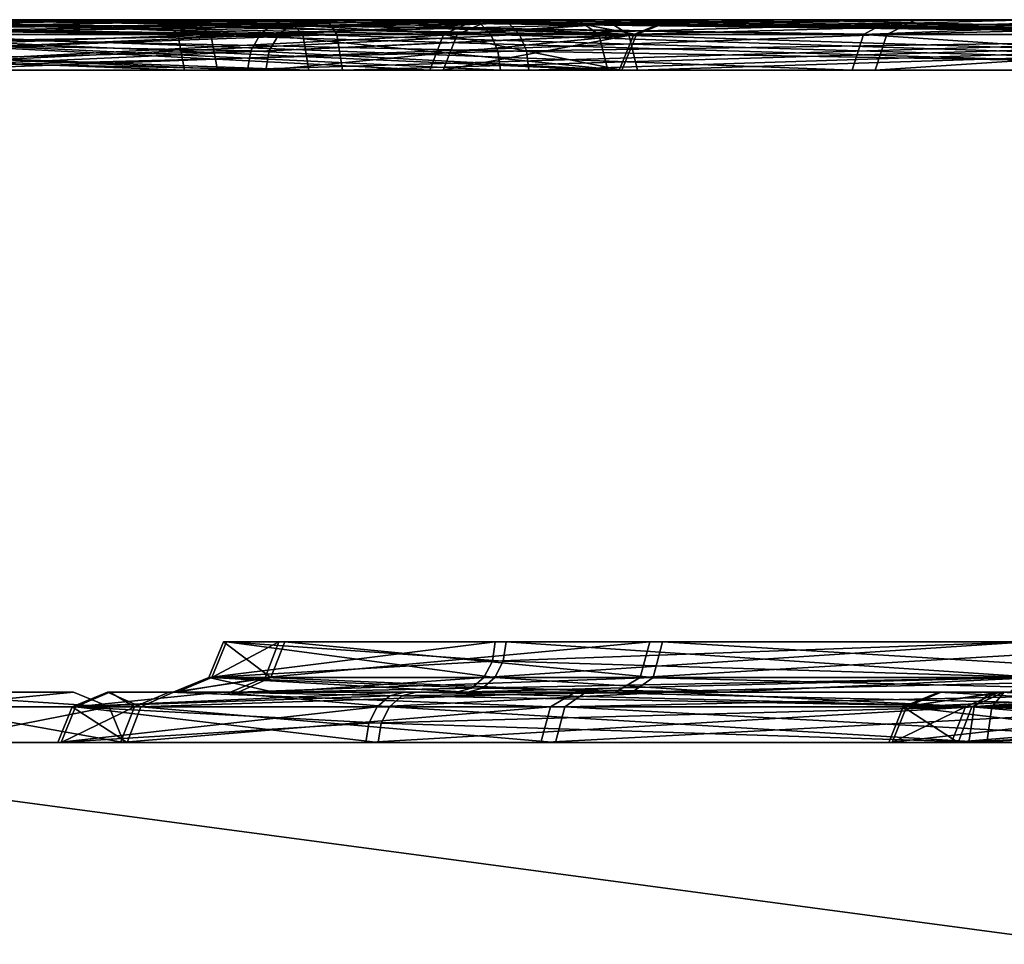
# Model space of a CAD drawing. Header units: millimetres. Extents: x -150 to 150, y -85 to 1149.
# Tile 480 of 656: x -54.212 to -53.626, y 1008.85 to 1009.4. Entities that reach past the tile are written whole.
import ezdxf

# ---------------------------------------------------------------- set-up
doc = ezdxf.new("R2010")
doc.units = ezdxf.units.MM
doc.header["$LTSCALE"] = 21.359881
for name, color, linetype in [('4626', 7, 'CONTINUOUS'), ('4627', 7, 'CONTINUOUS'), ('4628', 7, 'CONTINUOUS'), ('4629', 7, 'CONTINUOUS'), ('4667', 7, 'CONTINUOUS'), ('4668', 7, 'CONTINUOUS'), ('4669', 7, 'CONTINUOUS'), ('4670', 7, 'CONTINUOUS'), ('674', 7, 'CONTINUOUS'), ('675', 7, 'CONTINUOUS'), ('690', 7, 'CONTINUOUS'), ('691', 7, 'CONTINUOUS'), ('692', 7, 'CONTINUOUS'), ('693', 7, 'CONTINUOUS'), ('715', 7, 'CONTINUOUS'), ('716', 7, 'CONTINUOUS'), ('731', 7, 'CONTINUOUS'), ('732', 7, 'CONTINUOUS'), ('733', 7, 'CONTINUOUS'), ('734', 7, 'CONTINUOUS'), ('7562', 7, 'CONTINUOUS'), ('7563', 7, 'CONTINUOUS'), ('7564', 7, 'CONTINUOUS'), ('7565', 7, 'CONTINUOUS'), ('7566', 7, 'CONTINUOUS'), ('7567', 7, 'CONTINUOUS'), ('7568', 7, 'CONTINUOUS'), ('7569', 7, 'CONTINUOUS'), ('7578', 7, 'CONTINUOUS'), ('7579', 7, 'CONTINUOUS'), ('7580', 7, 'CONTINUOUS'), ('7581', 7, 'CONTINUOUS'), ('7603', 7, 'CONTINUOUS'), ('7604', 7, 'CONTINUOUS'), ('7605', 7, 'CONTINUOUS'), ('7606', 7, 'CONTINUOUS'), ('7607', 7, 'CONTINUOUS'), ('7608', 7, 'CONTINUOUS'), ('7609', 7, 'CONTINUOUS'), ('7610', 7, 'CONTINUOUS'), ('7619', 7, 'CONTINUOUS'), ('7620', 7, 'CONTINUOUS'), ('7621', 7, 'CONTINUOUS'), ('7622', 7, 'CONTINUOUS'), ('8835', 7, 'CONTINUOUS'), ('8836', 7, 'CONTINUOUS'), ('8851', 7, 'CONTINUOUS'), ('8852', 7, 'CONTINUOUS'), ('9023', 7, 'CONTINUOUS'), ('9025', 7, 'CONTINUOUS')]:
    doc.layers.add(name, color=color, linetype=linetype)

msp = doc.modelspace()

# ---------------------------------------------------------------- linework, layer by layer
at = {"layer": '4626', "linetype": 'CONTINUOUS'}
for points in [[(-54.05794, 1009.39121, 203.0514), (-54.06359, 1009.38148, 203.05462), (-54.56143, 1009.37, 202.51413), (-54.05794, 1009.39121, 203.0514)], [(-54.55644, 1009.39121, 202.5069), (-54.05794, 1009.39121, 203.0514), (-54.56143, 1009.37, 202.51413), (-54.55644, 1009.39121, 202.5069)], [(-54.06359, 1009.38148, 203.05462), (-54.06558, 1009.37, 203.05575), (-54.56143, 1009.37, 202.51413), (-54.06359, 1009.38148, 203.05462)]]:
    msp.add_3dface(points, dxfattribs=at)
at = {"layer": '4627', "linetype": 'CONTINUOUS'}
for points in [[(-54.0395, 1009.4, 203.04092), (-54.55644, 1009.39121, 202.5069), (-54.54438, 1009.4, 202.48945), (-54.0395, 1009.4, 203.04092)], [(-54.55644, 1009.39121, 202.5069), (-54.0395, 1009.4, 203.04092), (-54.04948, 1009.39772, 203.04659), (-54.55644, 1009.39121, 202.5069)], [(-54.05794, 1009.39121, 203.0514), (-54.55644, 1009.39121, 202.5069), (-54.04948, 1009.39772, 203.04659), (-54.05794, 1009.39121, 203.0514)]]:
    msp.add_3dface(points, dxfattribs=at)
at = {"layer": '4628', "linetype": 'CONTINUOUS'}
for points in [[(-53.96812, 1009.37, 204.48424), (-54.37989, 1009.39121, 205.09467), (-54.38582, 1009.37, 205.08819), (-53.96812, 1009.37, 204.48424)], [(-53.95996, 1009.39121, 204.48751), (-54.37989, 1009.39121, 205.09467), (-53.96812, 1009.37, 204.48424), (-53.95996, 1009.39121, 204.48751)], [(-54.06558, 1009.37, 203.05575), (-54.06359, 1009.38148, 203.05462), (-53.84506, 1009.39121, 203.75827), (-54.06558, 1009.37, 203.05575)], [(-54.06558, 1009.37, 203.05575), (-53.84506, 1009.39121, 203.75827), (-53.85383, 1009.37, 203.75887), (-54.06558, 1009.37, 203.05575)], [(-54.06359, 1009.38148, 203.05462), (-54.05794, 1009.39121, 203.0514), (-53.84506, 1009.39121, 203.75827), (-54.06359, 1009.38148, 203.05462)], [(-53.85383, 1009.37, 203.75887), (-53.95996, 1009.39121, 204.48751), (-53.96812, 1009.37, 204.48424), (-53.85383, 1009.37, 203.75887)], [(-53.84506, 1009.39121, 203.75827), (-53.95996, 1009.39121, 204.48751), (-53.85383, 1009.37, 203.75887), (-53.84506, 1009.39121, 203.75827)]]:
    msp.add_3dface(points, dxfattribs=at)
at = {"layer": '4629', "linetype": 'CONTINUOUS'}
for points in [[(-54.37989, 1009.39121, 205.09467), (-53.95996, 1009.39121, 204.48751), (-54.36517, 1009.4, 205.10996), (-54.37989, 1009.39121, 205.09467)], [(-54.36517, 1009.4, 205.10996), (-53.95996, 1009.39121, 204.48751), (-53.94066, 1009.4, 204.49636), (-54.36517, 1009.4, 205.10996)], [(-54.05794, 1009.39121, 203.0514), (-54.04948, 1009.39772, 203.04659), (-53.89085, 1009.4, 203.38843), (-54.05794, 1009.39121, 203.0514)], [(-53.84506, 1009.39121, 203.75827), (-54.05794, 1009.39121, 203.0514), (-53.89085, 1009.4, 203.38843), (-53.84506, 1009.39121, 203.75827)], [(-54.04948, 1009.39772, 203.04659), (-54.0395, 1009.4, 203.04092), (-53.89085, 1009.4, 203.38843), (-54.04948, 1009.39772, 203.04659)], [(-53.95996, 1009.39121, 204.48751), (-53.84506, 1009.39121, 203.75827), (-53.82368, 1009.4, 203.75999), (-53.95996, 1009.39121, 204.48751)], [(-53.94066, 1009.4, 204.49636), (-53.95996, 1009.39121, 204.48751), (-53.82368, 1009.4, 203.75999), (-53.94066, 1009.4, 204.49636)], [(-53.82368, 1009.4, 203.75999), (-53.84506, 1009.39121, 203.75827), (-53.89085, 1009.4, 203.38843), (-53.82368, 1009.4, 203.75999)]]:
    msp.add_3dface(points, dxfattribs=at)
at = {"layer": '4667', "linetype": 'CONTINUOUS'}
for points in [[(-54.0766, 1009.37, 396.96335), (-54.57475, 1009.39121, 397.50559), (-54.57965, 1009.37, 397.49829), (-54.0766, 1009.37, 396.96335)], [(-54.06902, 1009.39121, 396.96779), (-54.57475, 1009.39121, 397.50559), (-54.07463, 1009.38148, 396.9645), (-54.06902, 1009.39121, 396.96779)], [(-54.07463, 1009.38148, 396.9645), (-54.57475, 1009.39121, 397.50559), (-54.0766, 1009.37, 396.96335), (-54.07463, 1009.38148, 396.9645)]]:
    msp.add_3dface(points, dxfattribs=at)
at = {"layer": '4668', "linetype": 'CONTINUOUS'}
for points in [[(-54.57475, 1009.39121, 397.50559), (-54.06902, 1009.39121, 396.96779), (-54.27735, 1009.4, 397.281), (-54.57475, 1009.39121, 397.50559)], [(-54.27735, 1009.4, 397.281), (-54.06902, 1009.39121, 396.96779), (-54.06063, 1009.39772, 396.97272), (-54.27735, 1009.4, 397.281)], [(-54.05072, 1009.4, 396.97852), (-54.27735, 1009.4, 397.281), (-54.06063, 1009.39772, 396.97272), (-54.05072, 1009.4, 396.97852)]]:
    msp.add_3dface(points, dxfattribs=at)
at = {"layer": '4669', "linetype": 'CONTINUOUS'}
for points in [[(-54.36364, 1009.39121, 394.92041), (-53.95186, 1009.39121, 395.53313), (-54.36966, 1009.37, 394.92681), (-54.36364, 1009.39121, 394.92041)], [(-54.36966, 1009.37, 394.92681), (-53.95186, 1009.39121, 395.53313), (-53.96006, 1009.37, 395.53628), (-54.36966, 1009.37, 394.92681)], [(-54.06902, 1009.39121, 396.96779), (-54.07463, 1009.38148, 396.9645), (-53.85547, 1009.37, 396.26312), (-54.06902, 1009.39121, 396.96779)], [(-53.84672, 1009.39121, 396.26383), (-54.06902, 1009.39121, 396.96779), (-53.85547, 1009.37, 396.26312), (-53.84672, 1009.39121, 396.26383)], [(-53.95186, 1009.39121, 395.53313), (-53.84672, 1009.39121, 396.26383), (-53.96006, 1009.37, 395.53628), (-53.95186, 1009.39121, 395.53313)], [(-53.96006, 1009.37, 395.53628), (-53.84672, 1009.39121, 396.26383), (-53.85547, 1009.37, 396.26312), (-53.96006, 1009.37, 395.53628)], [(-54.07463, 1009.38148, 396.9645), (-54.0766, 1009.37, 396.96335), (-53.85547, 1009.37, 396.26312), (-54.07463, 1009.38148, 396.9645)]]:
    msp.add_3dface(points, dxfattribs=at)
at = {"layer": '4670', "linetype": 'CONTINUOUS'}
for points in [[(-53.95186, 1009.39121, 395.53313), (-54.36364, 1009.39121, 394.92041), (-54.10604, 1009.4, 395.19113), (-53.95186, 1009.39121, 395.53313)], [(-54.10604, 1009.4, 395.19113), (-54.36364, 1009.39121, 394.92041), (-54.35018, 1009.4, 394.90395), (-54.10604, 1009.4, 395.19113)], [(-53.9318, 1009.4, 395.52619), (-53.95186, 1009.39121, 395.53313), (-54.10604, 1009.4, 395.19113), (-53.9318, 1009.4, 395.52619)], [(-54.06063, 1009.39772, 396.97272), (-54.06902, 1009.39121, 396.96779), (-53.84672, 1009.39121, 396.26383), (-54.06063, 1009.39772, 396.97272)], [(-54.05072, 1009.4, 396.97852), (-54.06063, 1009.39772, 396.97272), (-53.84672, 1009.39121, 396.26383), (-54.05072, 1009.4, 396.97852)], [(-54.05072, 1009.4, 396.97852), (-53.84672, 1009.39121, 396.26383), (-53.82557, 1009.4, 396.26554), (-54.05072, 1009.4, 396.97852)], [(-53.84672, 1009.39121, 396.26383), (-53.95186, 1009.39121, 395.53313), (-53.82557, 1009.4, 396.26554), (-53.84672, 1009.39121, 396.26383)], [(-53.82557, 1009.4, 396.26554), (-53.95186, 1009.39121, 395.53313), (-53.9318, 1009.4, 395.52619), (-53.82557, 1009.4, 396.26554)]]:
    msp.add_3dface(points, dxfattribs=at)
at = {"layer": '674', "linetype": 'CONTINUOUS'}
for points in [[(-53.68451, 1008.99121, 255.49605), (-53.64945, 1008.99121, 255.93008), (-53.69315, 1008.97, 255.49446), (-53.68451, 1008.99121, 255.49605)], [(-53.69315, 1008.97, 255.49446), (-53.64945, 1008.99121, 255.93008), (-53.65773, 1008.97, 255.93303), (-53.69315, 1008.97, 255.49446)], [(-53.50454, 1008.97, 255.09695), (-53.68451, 1008.99121, 255.49605), (-53.69315, 1008.97, 255.49446), (-53.50454, 1008.97, 255.09695)], [(-53.49785, 1008.99121, 255.10264), (-53.68451, 1008.99121, 255.49605), (-53.50454, 1008.97, 255.09695), (-53.49785, 1008.99121, 255.10264)], [(-53.40208, 1008.99121, 256.28843), (-53.4063, 1008.98148, 256.29339), (-53.65773, 1008.97, 255.93303), (-53.40208, 1008.99121, 256.28843)], [(-53.64945, 1008.99121, 255.93008), (-53.40208, 1008.99121, 256.28843), (-53.65773, 1008.97, 255.93303), (-53.64945, 1008.99121, 255.93008)], [(-53.4063, 1008.98148, 256.29339), (-53.40777, 1008.97, 256.29513), (-53.65773, 1008.97, 255.93303), (-53.4063, 1008.98148, 256.29339)]]:
    msp.add_3dface(points, dxfattribs=at)
at = {"layer": '675', "linetype": 'CONTINUOUS'}
for points in [[(-53.64945, 1008.99121, 255.93008), (-53.68451, 1008.99121, 255.49605), (-53.62959, 1009, 255.92264), (-53.64945, 1008.99121, 255.93008)], [(-53.68451, 1008.99121, 255.49605), (-53.49785, 1008.99121, 255.10264), (-53.48249, 1009, 255.11733), (-53.68451, 1008.99121, 255.49605)], [(-53.62959, 1009, 255.92264), (-53.68451, 1008.99121, 255.49605), (-53.66394, 1009, 255.50152), (-53.62959, 1009, 255.92264)], [(-53.66394, 1009, 255.50152), (-53.68451, 1008.99121, 255.49605), (-53.48249, 1009, 255.11733), (-53.66394, 1009, 255.50152)], [(-53.38834, 1009, 256.27228), (-53.64945, 1008.99121, 255.93008), (-53.62959, 1009, 255.92264), (-53.38834, 1009, 256.27228)], [(-53.64945, 1008.99121, 255.93008), (-53.38834, 1009, 256.27228), (-53.39578, 1008.99772, 256.28102), (-53.64945, 1008.99121, 255.93008)], [(-53.40208, 1008.99121, 256.28843), (-53.64945, 1008.99121, 255.93008), (-53.39578, 1008.99772, 256.28102), (-53.40208, 1008.99121, 256.28843)]]:
    msp.add_3dface(points, dxfattribs=at)
at = {"layer": '690', "linetype": 'CONTINUOUS'}
for points in [[(-53.93178, 1009.39121, 256.91121), (-54.37359, 1009.39121, 256.31977), (-53.92757, 1009.38148, 256.90625), (-53.93178, 1009.39121, 256.91121)], [(-53.92757, 1009.38148, 256.90625), (-54.37359, 1009.39121, 256.31977), (-53.92609, 1009.37, 256.90451), (-53.92757, 1009.38148, 256.90625)], [(-53.92609, 1009.37, 256.90451), (-54.37359, 1009.39121, 256.31977), (-54.36555, 1009.37, 256.31621), (-53.92609, 1009.37, 256.90451)], [(-54.32808, 1009.39121, 254.88105), (-53.84979, 1009.39121, 254.31872), (-54.32029, 1009.37, 254.88511), (-54.32808, 1009.39121, 254.88105)], [(-54.32029, 1009.37, 254.88511), (-53.84979, 1009.39121, 254.31872), (-53.84453, 1009.37, 254.32576), (-54.32029, 1009.37, 254.88511)], [(-53.84979, 1009.39121, 254.31872), (-53.17488, 1009.39121, 254.0196), (-53.84453, 1009.37, 254.32576), (-53.84979, 1009.39121, 254.31872)], [(-53.84453, 1009.37, 254.32576), (-53.17488, 1009.39121, 254.0196), (-53.17319, 1009.37, 254.02822), (-53.84453, 1009.37, 254.32576)]]:
    msp.add_3dface(points, dxfattribs=at)
at = {"layer": '691', "linetype": 'CONTINUOUS'}
for points in [[(-54.39426, 1009.4, 256.32548), (-54.37359, 1009.39121, 256.31977), (-54.20406, 1009.4, 256.65166), (-54.39426, 1009.4, 256.32548)], [(-54.37359, 1009.39121, 256.31977), (-53.93178, 1009.39121, 256.91121), (-54.20406, 1009.4, 256.65166), (-54.37359, 1009.39121, 256.31977)], [(-53.86367, 1009.4, 254.30261), (-54.32808, 1009.39121, 254.88105), (-54.34714, 1009.4, 254.87172), (-53.86367, 1009.4, 254.30261)], [(-53.84979, 1009.39121, 254.31872), (-54.32808, 1009.39121, 254.88105), (-53.86367, 1009.4, 254.30261), (-53.84979, 1009.39121, 254.31872)], [(-54.20406, 1009.4, 256.65166), (-53.93178, 1009.39121, 256.91121), (-53.93809, 1009.39772, 256.91862), (-54.20406, 1009.4, 256.65166)], [(-53.94552, 1009.4, 256.92737), (-54.20406, 1009.4, 256.65166), (-53.93809, 1009.39772, 256.91862), (-53.94552, 1009.4, 256.92737)], [(-53.53845, 1009.4, 254.11204), (-53.84979, 1009.39121, 254.31872), (-53.86367, 1009.4, 254.30261), (-53.53845, 1009.4, 254.11204)], [(-53.17488, 1009.39121, 254.0196), (-53.84979, 1009.39121, 254.31872), (-53.53845, 1009.4, 254.11204), (-53.17488, 1009.39121, 254.0196)]]:
    msp.add_3dface(points, dxfattribs=at)
at = {"layer": '692', "linetype": 'CONTINUOUS'}
for points in [[(-53.93178, 1009.39121, 256.91121), (-53.92757, 1009.38148, 256.90625), (-53.27489, 1009.37, 257.24388), (-53.93178, 1009.39121, 256.91121)], [(-53.27712, 1009.39121, 257.25238), (-53.93178, 1009.39121, 256.91121), (-53.27489, 1009.37, 257.24388), (-53.27712, 1009.39121, 257.25238)], [(-53.92757, 1009.38148, 256.90625), (-53.92609, 1009.37, 256.90451), (-53.27489, 1009.37, 257.24388), (-53.92757, 1009.38148, 256.90625)]]:
    msp.add_3dface(points, dxfattribs=at)
at = {"layer": '693', "linetype": 'CONTINUOUS'}
for points in [[(-53.94552, 1009.4, 256.92737), (-53.93809, 1009.39772, 256.91862), (-53.27712, 1009.39121, 257.25238), (-53.94552, 1009.4, 256.92737)], [(-53.94552, 1009.4, 256.92737), (-53.27712, 1009.39121, 257.25238), (-53.28247, 1009.4, 257.2729), (-53.94552, 1009.4, 256.92737)], [(-53.93809, 1009.39772, 256.91862), (-53.93178, 1009.39121, 256.91121), (-53.27712, 1009.39121, 257.25238), (-53.93809, 1009.39772, 256.91862)]]:
    msp.add_3dface(points, dxfattribs=at)
at = {"layer": '715', "linetype": 'CONTINUOUS'}
for points in [[(-53.68646, 1008.99121, 344.49288), (-53.50507, 1008.99121, 344.88875), (-53.69512, 1008.97, 344.49435), (-53.68646, 1008.99121, 344.49288)], [(-53.69512, 1008.97, 344.49435), (-53.50507, 1008.99121, 344.88875), (-53.51184, 1008.97, 344.89435), (-53.69512, 1008.97, 344.49435)], [(-53.65384, 1008.97, 344.0563), (-53.68646, 1008.99121, 344.49288), (-53.69512, 1008.97, 344.49435), (-53.65384, 1008.97, 344.0563)], [(-53.64561, 1008.99121, 344.05936), (-53.68646, 1008.99121, 344.49288), (-53.65384, 1008.97, 344.0563), (-53.64561, 1008.99121, 344.05936)], [(-53.39907, 1008.97, 343.69757), (-53.64561, 1008.99121, 344.05936), (-53.65384, 1008.97, 344.0563), (-53.39907, 1008.97, 343.69757)], [(-53.39347, 1008.99121, 343.70434), (-53.64561, 1008.99121, 344.05936), (-53.39762, 1008.98148, 343.69933), (-53.39347, 1008.99121, 343.70434)], [(-53.39762, 1008.98148, 343.69933), (-53.64561, 1008.99121, 344.05936), (-53.39907, 1008.97, 343.69757), (-53.39762, 1008.98148, 343.69933)]]:
    msp.add_3dface(points, dxfattribs=at)
at = {"layer": '716', "linetype": 'CONTINUOUS'}
for points in [[(-53.50507, 1008.99121, 344.88875), (-53.68646, 1008.99121, 344.49288), (-53.66525, 1009, 344.49106), (-53.50507, 1008.99121, 344.88875)], [(-53.68646, 1008.99121, 344.49288), (-53.64561, 1008.99121, 344.05936), (-53.62667, 1009, 344.06932), (-53.68646, 1008.99121, 344.49288)], [(-53.66525, 1009, 344.49106), (-53.68646, 1008.99121, 344.49288), (-53.62667, 1009, 344.06932), (-53.66525, 1009, 344.49106)], [(-53.48794, 1009, 344.87618), (-53.50507, 1008.99121, 344.88875), (-53.66525, 1009, 344.49106), (-53.48794, 1009, 344.87618)], [(-53.64561, 1008.99121, 344.05936), (-53.39347, 1008.99121, 343.70434), (-53.52641, 1009, 343.87865), (-53.64561, 1008.99121, 344.05936)], [(-53.62667, 1009, 344.06932), (-53.64561, 1008.99121, 344.05936), (-53.52641, 1009, 343.87865), (-53.62667, 1009, 344.06932)]]:
    msp.add_3dface(points, dxfattribs=at)
at = {"layer": '731', "linetype": 'CONTINUOUS'}
for points in [[(-54.36447, 1009.39121, 343.66002), (-53.9148, 1009.39121, 343.07454), (-54.35648, 1009.37, 343.66369), (-54.36447, 1009.39121, 343.66002)], [(-53.9148, 1009.39121, 343.07454), (-53.91065, 1009.38148, 343.07955), (-54.35648, 1009.37, 343.66369), (-53.9148, 1009.39121, 343.07454)], [(-53.86746, 1009.39121, 345.6679), (-54.3382, 1009.39121, 345.09922), (-53.86211, 1009.37, 345.66093), (-53.86746, 1009.39121, 345.6679)], [(-53.86211, 1009.37, 345.66093), (-54.3382, 1009.39121, 345.09922), (-54.33035, 1009.37, 345.09527), (-53.86211, 1009.37, 345.66093)], [(-53.19661, 1009.39121, 345.97601), (-53.86746, 1009.39121, 345.6679), (-53.19481, 1009.37, 345.96741), (-53.19661, 1009.39121, 345.97601)], [(-53.19481, 1009.37, 345.96741), (-53.86746, 1009.39121, 345.6679), (-53.86211, 1009.37, 345.66093), (-53.19481, 1009.37, 345.96741)], [(-53.91065, 1009.38148, 343.07955), (-53.9092, 1009.37, 343.08131), (-54.35648, 1009.37, 343.66369), (-53.91065, 1009.38148, 343.07955)]]:
    msp.add_3dface(points, dxfattribs=at)
at = {"layer": '732', "linetype": 'CONTINUOUS'}
for points in [[(-53.92833, 1009.4, 343.0582), (-54.36447, 1009.39121, 343.66002), (-54.38375, 1009.4, 343.65118), (-53.92833, 1009.4, 343.0582)], [(-54.36447, 1009.39121, 343.66002), (-53.92833, 1009.4, 343.0582), (-53.92101, 1009.39772, 343.06705), (-54.36447, 1009.39121, 343.66002)], [(-53.9148, 1009.39121, 343.07454), (-54.36447, 1009.39121, 343.66002), (-53.92101, 1009.39772, 343.06705), (-53.9148, 1009.39121, 343.07454)], [(-54.3382, 1009.39121, 345.09922), (-53.86746, 1009.39121, 345.6679), (-54.35647, 1009.4, 345.11009), (-54.3382, 1009.39121, 345.09922)], [(-54.35647, 1009.4, 345.11009), (-53.86746, 1009.39121, 345.6679), (-53.87996, 1009.4, 345.68504), (-54.35647, 1009.4, 345.11009)], [(-53.86746, 1009.39121, 345.6679), (-53.19661, 1009.39121, 345.97601), (-53.87996, 1009.4, 345.68504), (-53.86746, 1009.39121, 345.6679)], [(-53.87996, 1009.4, 345.68504), (-53.19661, 1009.39121, 345.97601), (-53.20197, 1009.4, 345.99656), (-53.87996, 1009.4, 345.68504)]]:
    msp.add_3dface(points, dxfattribs=at)
at = {"layer": '733', "linetype": 'CONTINUOUS'}
for points in [[(-53.91065, 1009.38148, 343.07955), (-53.9148, 1009.39121, 343.07454), (-53.25563, 1009.39121, 342.74215), (-53.91065, 1009.38148, 343.07955)], [(-53.9092, 1009.37, 343.08131), (-53.91065, 1009.38148, 343.07955), (-53.25563, 1009.39121, 342.74215), (-53.9092, 1009.37, 343.08131)], [(-53.9092, 1009.37, 343.08131), (-53.25563, 1009.39121, 342.74215), (-53.25352, 1009.37, 342.75068), (-53.9092, 1009.37, 343.08131)]]:
    msp.add_3dface(points, dxfattribs=at)
at = {"layer": '734', "linetype": 'CONTINUOUS'}
for points in [[(-53.92101, 1009.39772, 343.06705), (-53.92833, 1009.4, 343.0582), (-53.61191, 1009.4, 342.85148), (-53.92101, 1009.39772, 343.06705)], [(-53.9148, 1009.39121, 343.07454), (-53.92101, 1009.39772, 343.06705), (-53.61191, 1009.4, 342.85148), (-53.9148, 1009.39121, 343.07454)], [(-53.25563, 1009.39121, 342.74215), (-53.9148, 1009.39121, 343.07454), (-53.61191, 1009.4, 342.85148), (-53.25563, 1009.39121, 342.74215)]]:
    msp.add_3dface(points, dxfattribs=at)
at = {"layer": '7562', "linetype": 'CONTINUOUS'}
for points in [[(-53.99938, 1008.99121, 236.95471), (-54.00439, 1008.98148, 236.95886), (-54.18943, 1008.97, 236.56032), (-53.99938, 1008.99121, 236.95471)], [(-54.18076, 1008.99121, 236.55885), (-53.99938, 1008.99121, 236.95471), (-54.18943, 1008.97, 236.56032), (-54.18076, 1008.99121, 236.55885)], [(-54.14815, 1008.97, 236.12226), (-54.18076, 1008.99121, 236.55885), (-54.18943, 1008.97, 236.56032), (-54.14815, 1008.97, 236.12226)], [(-54.13991, 1008.99121, 236.12532), (-54.18076, 1008.99121, 236.55885), (-54.14815, 1008.97, 236.12226), (-54.13991, 1008.99121, 236.12532)], [(-53.89338, 1008.97, 235.76354), (-54.13991, 1008.99121, 236.12532), (-54.14815, 1008.97, 236.12226), (-53.89338, 1008.97, 235.76354)], [(-53.88778, 1008.99121, 235.77031), (-54.13991, 1008.99121, 236.12532), (-53.89338, 1008.97, 235.76354), (-53.88778, 1008.99121, 235.77031)], [(-53.49338, 1008.97, 235.58026), (-53.88778, 1008.99121, 235.77031), (-53.89338, 1008.97, 235.76354), (-53.49338, 1008.97, 235.58026)], [(-53.49191, 1008.99121, 235.58892), (-53.88778, 1008.99121, 235.77031), (-53.49338, 1008.97, 235.58026), (-53.49191, 1008.99121, 235.58892)], [(-54.00439, 1008.98148, 236.95886), (-54.00615, 1008.97, 236.96032), (-54.18943, 1008.97, 236.56032), (-54.00439, 1008.98148, 236.95886)]]:
    msp.add_3dface(points, dxfattribs=at)
at = {"layer": '7563', "linetype": 'CONTINUOUS'}
for points in [[(-54.18076, 1008.99121, 236.55885), (-54.13991, 1008.99121, 236.12532), (-54.1599, 1009, 236.55497), (-54.18076, 1008.99121, 236.55885)], [(-53.98304, 1009, 236.94119), (-54.18076, 1008.99121, 236.55885), (-54.1599, 1009, 236.55497), (-53.98304, 1009, 236.94119)], [(-54.18076, 1008.99121, 236.55885), (-53.98304, 1009, 236.94119), (-53.99188, 1008.99772, 236.94851), (-54.18076, 1008.99121, 236.55885)], [(-54.1599, 1009, 236.55497), (-54.13991, 1008.99121, 236.12532), (-54.12061, 1009, 236.13429), (-54.1599, 1009, 236.55497)], [(-54.13991, 1008.99121, 236.12532), (-53.88778, 1008.99121, 235.77031), (-53.87521, 1009, 235.78744), (-54.13991, 1008.99121, 236.12532)], [(-54.12061, 1009, 236.13429), (-54.13991, 1008.99121, 236.12532), (-53.87521, 1009, 235.78744), (-54.12061, 1009, 236.13429)], [(-53.88778, 1008.99121, 235.77031), (-53.49191, 1008.99121, 235.58892), (-53.49008, 1009, 235.61013), (-53.88778, 1008.99121, 235.77031)], [(-53.87521, 1009, 235.78744), (-53.88778, 1008.99121, 235.77031), (-53.49008, 1009, 235.61013), (-53.87521, 1009, 235.78744)], [(-53.99938, 1008.99121, 236.95471), (-54.18076, 1008.99121, 236.55885), (-53.99188, 1008.99772, 236.94851), (-53.99938, 1008.99121, 236.95471)]]:
    msp.add_3dface(points, dxfattribs=at)
at = {"layer": '7564', "linetype": 'CONTINUOUS'}
for points in [[(-54.00615, 1008.97, 236.96032), (-54.00439, 1008.98148, 236.95886), (-53.64436, 1008.99121, 237.20685), (-54.00615, 1008.97, 236.96032)], [(-54.00615, 1008.97, 236.96032), (-53.64436, 1008.99121, 237.20685), (-53.64742, 1008.97, 237.21509), (-54.00615, 1008.97, 236.96032)], [(-54.00439, 1008.98148, 236.95886), (-53.99938, 1008.99121, 236.95471), (-53.64436, 1008.99121, 237.20685), (-54.00439, 1008.98148, 236.95886)], [(-53.64436, 1008.99121, 237.20685), (-53.21084, 1008.99121, 237.2477), (-53.64742, 1008.97, 237.21509), (-53.64436, 1008.99121, 237.20685)], [(-53.64742, 1008.97, 237.21509), (-53.21084, 1008.99121, 237.2477), (-53.20937, 1008.97, 237.25637), (-53.64742, 1008.97, 237.21509)]]:
    msp.add_3dface(points, dxfattribs=at)
at = {"layer": '7565', "linetype": 'CONTINUOUS'}
for points in [[(-53.99938, 1008.99121, 236.95471), (-53.99188, 1008.99772, 236.94851), (-53.82506, 1009, 237.08765), (-53.99938, 1008.99121, 236.95471)], [(-53.64436, 1008.99121, 237.20685), (-53.99938, 1008.99121, 236.95471), (-53.82506, 1009, 237.08765), (-53.64436, 1008.99121, 237.20685)], [(-53.99188, 1008.99772, 236.94851), (-53.98304, 1009, 236.94119), (-53.82506, 1009, 237.08765), (-53.99188, 1008.99772, 236.94851)], [(-53.6344, 1009, 237.18792), (-53.64436, 1008.99121, 237.20685), (-53.82506, 1009, 237.08765), (-53.6344, 1009, 237.18792)], [(-53.21084, 1008.99121, 237.2477), (-53.64436, 1008.99121, 237.20685), (-53.6344, 1009, 237.18792), (-53.21084, 1008.99121, 237.2477)], [(-53.21266, 1009, 237.22649), (-53.21084, 1008.99121, 237.2477), (-53.6344, 1009, 237.18792), (-53.21266, 1009, 237.22649)]]:
    msp.add_3dface(points, dxfattribs=at)
at = {"layer": '7566', "linetype": 'CONTINUOUS'}
for points in [[(-54.09949, 1009.00879, 236.54508), (-54.06265, 1009.00879, 236.15403), (-54.09083, 1009.03, 236.54361), (-54.09949, 1009.00879, 236.54508)], [(-53.93087, 1009.01852, 236.89801), (-54.09949, 1009.00879, 236.54508), (-53.92911, 1009.03, 236.89655), (-53.93087, 1009.01852, 236.89801)], [(-53.92911, 1009.03, 236.89655), (-54.09949, 1009.00879, 236.54508), (-54.09083, 1009.03, 236.54361), (-53.92911, 1009.03, 236.89655)], [(-54.09083, 1009.03, 236.54361), (-54.06265, 1009.00879, 236.15403), (-54.05441, 1009.03, 236.15709), (-54.09083, 1009.03, 236.54361)], [(-54.06265, 1009.00879, 236.15403), (-53.83522, 1009.00879, 235.8338), (-54.05441, 1009.03, 236.15709), (-54.06265, 1009.00879, 236.15403)], [(-54.05441, 1009.03, 236.15709), (-53.83522, 1009.00879, 235.8338), (-53.82961, 1009.03, 235.84057), (-54.05441, 1009.03, 236.15709)], [(-53.83522, 1009.00879, 235.8338), (-53.47814, 1009.00879, 235.67019), (-53.82961, 1009.03, 235.84057), (-53.83522, 1009.00879, 235.8338)], [(-53.82961, 1009.03, 235.84057), (-53.47814, 1009.00879, 235.67019), (-53.47667, 1009.03, 235.67885), (-53.82961, 1009.03, 235.84057)], [(-53.93588, 1009.00879, 236.90216), (-54.09949, 1009.00879, 236.54508), (-53.93087, 1009.01852, 236.89801), (-53.93588, 1009.00879, 236.90216)]]:
    msp.add_3dface(points, dxfattribs=at)
at = {"layer": '7567', "linetype": 'CONTINUOUS'}
for points in [[(-54.06265, 1009.00879, 236.15403), (-54.09949, 1009.00879, 236.54508), (-54.12082, 1009, 236.54619), (-54.06265, 1009.00879, 236.15403)], [(-54.08181, 1009, 236.1447), (-54.06265, 1009.00879, 236.15403), (-54.12082, 1009, 236.54619), (-54.08181, 1009, 236.1447)], [(-54.12082, 1009, 236.54619), (-54.09949, 1009.00879, 236.54508), (-54.06092, 1009, 236.74226), (-54.12082, 1009, 236.54619)], [(-54.09949, 1009.00879, 236.54508), (-53.93588, 1009.00879, 236.90216), (-54.06092, 1009, 236.74226), (-54.09949, 1009.00879, 236.54508)], [(-53.83522, 1009.00879, 235.8338), (-54.06265, 1009.00879, 236.15403), (-54.08181, 1009, 236.1447), (-53.83522, 1009.00879, 235.8338)], [(-53.84772, 1009, 235.81662), (-53.83522, 1009.00879, 235.8338), (-54.08181, 1009, 236.1447), (-53.84772, 1009, 235.81662)], [(-54.06092, 1009, 236.74226), (-53.93588, 1009.00879, 236.90216), (-53.94338, 1009.00228, 236.90836), (-54.06092, 1009, 236.74226)], [(-53.47814, 1009.00879, 235.67019), (-53.83522, 1009.00879, 235.8338), (-53.84772, 1009, 235.81662), (-53.47814, 1009.00879, 235.67019)], [(-53.4803, 1009, 235.64904), (-53.47814, 1009.00879, 235.67019), (-53.84772, 1009, 235.81662), (-53.4803, 1009, 235.64904)], [(-53.95222, 1009, 236.91568), (-54.06092, 1009, 236.74226), (-53.94338, 1009.00228, 236.90836), (-53.95222, 1009, 236.91568)]]:
    msp.add_3dface(points, dxfattribs=at)
at = {"layer": '7568', "linetype": 'CONTINUOUS'}
for points in [[(-53.93588, 1009.00879, 236.90216), (-53.93087, 1009.01852, 236.89801), (-53.61259, 1009.03, 237.12135), (-53.93588, 1009.00879, 236.90216)], [(-53.61565, 1009.00879, 237.12959), (-53.93588, 1009.00879, 236.90216), (-53.61259, 1009.03, 237.12135), (-53.61565, 1009.00879, 237.12959)], [(-53.93087, 1009.01852, 236.89801), (-53.92911, 1009.03, 236.89655), (-53.61259, 1009.03, 237.12135), (-53.93087, 1009.01852, 236.89801)]]:
    msp.add_3dface(points, dxfattribs=at)
at = {"layer": '7569', "linetype": 'CONTINUOUS'}
for points in [[(-53.95222, 1009, 236.91568), (-53.94338, 1009.00228, 236.90836), (-53.61565, 1009.00879, 237.12959), (-53.95222, 1009, 236.91568)], [(-53.95222, 1009, 236.91568), (-53.61565, 1009.00879, 237.12959), (-53.62289, 1009, 237.14953), (-53.95222, 1009, 236.91568)], [(-53.94338, 1009.00228, 236.90836), (-53.93588, 1009.00879, 236.90216), (-53.61565, 1009.00879, 237.12959), (-53.94338, 1009.00228, 236.90836)]]:
    msp.add_3dface(points, dxfattribs=at)
at = {"layer": '7578', "linetype": 'CONTINUOUS'}
for points in [[(-54.66692, 1009.39121, 235.40792), (-54.09825, 1009.39121, 234.93718), (-54.65995, 1009.37, 235.41327), (-54.66692, 1009.39121, 235.40792)], [(-54.65995, 1009.37, 235.41327), (-54.09825, 1009.39121, 234.93718), (-54.09429, 1009.37, 234.94503), (-54.65995, 1009.37, 235.41327)], [(-54.09825, 1009.39121, 234.93718), (-53.38165, 1009.39121, 234.7598), (-54.09429, 1009.37, 234.94503), (-54.09825, 1009.39121, 234.93718)], [(-54.09429, 1009.37, 234.94503), (-53.38165, 1009.39121, 234.7598), (-53.38148, 1009.37, 234.76859), (-54.09429, 1009.37, 234.94503)]]:
    msp.add_3dface(points, dxfattribs=at)
at = {"layer": '7579', "linetype": 'CONTINUOUS'}
for points in [[(-54.10912, 1009.4, 234.9189), (-54.66692, 1009.39121, 235.40792), (-54.68407, 1009.4, 235.39541), (-54.10912, 1009.4, 234.9189)], [(-54.09825, 1009.39121, 234.93718), (-54.66692, 1009.39121, 235.40792), (-54.10912, 1009.4, 234.9189), (-54.09825, 1009.39121, 234.93718)], [(-53.75575, 1009.4, 234.7877), (-54.09825, 1009.39121, 234.93718), (-54.10912, 1009.4, 234.9189), (-53.75575, 1009.4, 234.7877)], [(-53.38165, 1009.39121, 234.7598), (-54.09825, 1009.39121, 234.93718), (-53.75575, 1009.4, 234.7877), (-53.38165, 1009.39121, 234.7598)], [(-53.3813, 1009.4, 234.73858), (-53.38165, 1009.39121, 234.7598), (-53.75575, 1009.4, 234.7877), (-53.3813, 1009.4, 234.73858)]]:
    msp.add_3dface(points, dxfattribs=at)
at = {"layer": '7580', "linetype": 'CONTINUOUS'}
for points in [[(-54.62917, 1009.39121, 237.47604), (-54.62416, 1009.38148, 237.4719), (-54.04003, 1009.37, 237.91773), (-54.62917, 1009.39121, 237.47604)], [(-54.0437, 1009.39121, 237.92571), (-54.62917, 1009.39121, 237.47604), (-54.04003, 1009.37, 237.91773), (-54.0437, 1009.39121, 237.92571)], [(-53.3211, 1009.39121, 238.07682), (-54.0437, 1009.39121, 237.92571), (-53.32126, 1009.37, 238.06804), (-53.3211, 1009.39121, 238.07682)], [(-53.32126, 1009.37, 238.06804), (-54.0437, 1009.39121, 237.92571), (-54.04003, 1009.37, 237.91773), (-53.32126, 1009.37, 238.06804)], [(-54.62416, 1009.38148, 237.4719), (-54.6224, 1009.37, 237.47044), (-54.04003, 1009.37, 237.91773), (-54.62416, 1009.38148, 237.4719)]]:
    msp.add_3dface(points, dxfattribs=at)
at = {"layer": '7581', "linetype": 'CONTINUOUS'}
for points in [[(-54.64551, 1009.4, 237.48957), (-54.63667, 1009.39772, 237.48225), (-54.0437, 1009.39121, 237.92571), (-54.64551, 1009.4, 237.48957)], [(-54.64551, 1009.4, 237.48957), (-54.0437, 1009.39121, 237.92571), (-54.05254, 1009.4, 237.945), (-54.64551, 1009.4, 237.48957)], [(-54.63667, 1009.39772, 237.48225), (-54.62917, 1009.39121, 237.47604), (-54.0437, 1009.39121, 237.92571), (-54.63667, 1009.39772, 237.48225)], [(-54.0437, 1009.39121, 237.92571), (-53.3211, 1009.39121, 238.07682), (-54.05254, 1009.4, 237.945), (-54.0437, 1009.39121, 237.92571)], [(-54.05254, 1009.4, 237.945), (-53.3211, 1009.39121, 238.07682), (-53.32144, 1009.4, 238.09804), (-54.05254, 1009.4, 237.945)]]:
    msp.add_3dface(points, dxfattribs=at)
at = {"layer": '7603', "linetype": 'CONTINUOUS'}
for points in [[(-54.17881, 1008.99121, 363.43008), (-54.14376, 1008.99121, 363.86411), (-54.18745, 1008.97, 363.4285), (-54.17881, 1008.99121, 363.43008)], [(-54.18745, 1008.97, 363.4285), (-54.14376, 1008.99121, 363.86411), (-54.15203, 1008.97, 363.86706), (-54.18745, 1008.97, 363.4285)], [(-53.99884, 1008.97, 363.03098), (-54.17881, 1008.99121, 363.43008), (-54.18745, 1008.97, 363.4285), (-53.99884, 1008.97, 363.03098)], [(-53.99215, 1008.99121, 363.03667), (-54.17881, 1008.99121, 363.43008), (-53.9971, 1008.98148, 363.03246), (-53.99215, 1008.99121, 363.03667)], [(-53.9971, 1008.98148, 363.03246), (-54.17881, 1008.99121, 363.43008), (-53.99884, 1008.97, 363.03098), (-53.9971, 1008.98148, 363.03246)], [(-54.14376, 1008.99121, 363.86411), (-53.89639, 1008.99121, 364.22247), (-54.15203, 1008.97, 363.86706), (-54.14376, 1008.99121, 363.86411)], [(-54.15203, 1008.97, 363.86706), (-53.89639, 1008.99121, 364.22247), (-53.90208, 1008.97, 364.22916), (-54.15203, 1008.97, 363.86706)], [(-53.89639, 1008.99121, 364.22247), (-53.50298, 1008.99121, 364.40913), (-53.90208, 1008.97, 364.22916), (-53.89639, 1008.99121, 364.22247)], [(-53.90208, 1008.97, 364.22916), (-53.50298, 1008.99121, 364.40913), (-53.50456, 1008.97, 364.41777), (-53.90208, 1008.97, 364.22916)]]:
    msp.add_3dface(points, dxfattribs=at)
at = {"layer": '7604', "linetype": 'CONTINUOUS'}
for points in [[(-54.14376, 1008.99121, 363.86411), (-54.17881, 1008.99121, 363.43008), (-54.15843, 1009, 363.4366), (-54.14376, 1008.99121, 363.86411)], [(-54.17881, 1008.99121, 363.43008), (-53.99215, 1008.99121, 363.03667), (-54.0928, 1009, 363.23142), (-54.17881, 1008.99121, 363.43008)], [(-54.15843, 1009, 363.4366), (-54.17881, 1008.99121, 363.43008), (-54.0928, 1009, 363.23142), (-54.15843, 1009, 363.4366)], [(-54.12319, 1009, 363.85863), (-54.14376, 1008.99121, 363.86411), (-54.15843, 1009, 363.4366), (-54.12319, 1009, 363.85863)], [(-53.89639, 1008.99121, 364.22247), (-54.14376, 1008.99121, 363.86411), (-54.12319, 1009, 363.85863), (-53.89639, 1008.99121, 364.22247)], [(-53.8817, 1009, 364.20711), (-53.89639, 1008.99121, 364.22247), (-54.12319, 1009, 363.85863), (-53.8817, 1009, 364.20711)], [(-54.0928, 1009, 363.23142), (-53.99215, 1008.99121, 363.03667), (-53.98474, 1008.99772, 363.04298), (-54.0928, 1009, 363.23142)], [(-53.97599, 1009, 363.05042), (-54.0928, 1009, 363.23142), (-53.98474, 1008.99772, 363.04298), (-53.97599, 1009, 363.05042)], [(-53.50298, 1008.99121, 364.40913), (-53.89639, 1008.99121, 364.22247), (-53.8817, 1009, 364.20711), (-53.50298, 1008.99121, 364.40913)], [(-53.4975, 1009, 364.38856), (-53.50298, 1008.99121, 364.40913), (-53.8817, 1009, 364.20711), (-53.4975, 1009, 364.38856)]]:
    msp.add_3dface(points, dxfattribs=at)
at = {"layer": '7605', "linetype": 'CONTINUOUS'}
for points in [[(-53.99215, 1008.99121, 363.03667), (-53.9971, 1008.98148, 363.03246), (-53.63675, 1008.97, 362.78103), (-53.99215, 1008.99121, 363.03667)], [(-53.6338, 1008.99121, 362.7893), (-53.99215, 1008.99121, 363.03667), (-53.63675, 1008.97, 362.78103), (-53.6338, 1008.99121, 362.7893)], [(-53.19818, 1008.97, 362.74561), (-53.6338, 1008.99121, 362.7893), (-53.63675, 1008.97, 362.78103), (-53.19818, 1008.97, 362.74561)], [(-53.19976, 1008.99121, 362.75425), (-53.6338, 1008.99121, 362.7893), (-53.19818, 1008.97, 362.74561), (-53.19976, 1008.99121, 362.75425)], [(-53.9971, 1008.98148, 363.03246), (-53.99884, 1008.97, 363.03098), (-53.63675, 1008.97, 362.78103), (-53.9971, 1008.98148, 363.03246)]]:
    msp.add_3dface(points, dxfattribs=at)
at = {"layer": '7606', "linetype": 'CONTINUOUS'}
for points in [[(-53.97599, 1009, 363.05042), (-53.98474, 1008.99772, 363.04298), (-53.6338, 1008.99121, 362.7893), (-53.97599, 1009, 363.05042)], [(-53.97599, 1009, 363.05042), (-53.6338, 1008.99121, 362.7893), (-53.62635, 1009, 362.80917), (-53.97599, 1009, 363.05042)], [(-53.6338, 1008.99121, 362.7893), (-53.19976, 1008.99121, 362.75425), (-53.62635, 1009, 362.80917), (-53.6338, 1008.99121, 362.7893)], [(-53.62635, 1009, 362.80917), (-53.19976, 1008.99121, 362.75425), (-53.20524, 1009, 362.77481), (-53.62635, 1009, 362.80917)], [(-53.98474, 1008.99772, 363.04298), (-53.99215, 1008.99121, 363.03667), (-53.6338, 1008.99121, 362.7893), (-53.98474, 1008.99772, 363.04298)]]:
    msp.add_3dface(points, dxfattribs=at)
at = {"layer": '7607', "linetype": 'CONTINUOUS'}
for points in [[(-54.09773, 1009.00879, 363.44494), (-53.92936, 1009.00879, 363.09008), (-54.08909, 1009.03, 363.44652), (-54.09773, 1009.00879, 363.44494)], [(-54.06612, 1009.00879, 363.83644), (-54.09773, 1009.00879, 363.44494), (-54.05784, 1009.03, 363.83349), (-54.06612, 1009.00879, 363.83644)], [(-54.05784, 1009.03, 363.83349), (-54.09773, 1009.00879, 363.44494), (-54.08909, 1009.03, 363.44652), (-54.05784, 1009.03, 363.83349)], [(-53.92441, 1009.01852, 363.09429), (-53.92267, 1009.03, 363.09577), (-54.08909, 1009.03, 363.44652), (-53.92441, 1009.01852, 363.09429)], [(-53.92936, 1009.00879, 363.09008), (-53.92441, 1009.01852, 363.09429), (-54.08909, 1009.03, 363.44652), (-53.92936, 1009.00879, 363.09008)], [(-53.84298, 1009.00879, 364.15968), (-54.06612, 1009.00879, 363.83644), (-53.83729, 1009.03, 364.15299), (-53.84298, 1009.00879, 364.15968)], [(-53.83729, 1009.03, 364.15299), (-54.06612, 1009.00879, 363.83644), (-54.05784, 1009.03, 363.83349), (-53.83729, 1009.03, 364.15299)], [(-53.48812, 1009.00879, 364.32805), (-53.84298, 1009.00879, 364.15968), (-53.48654, 1009.03, 364.31941), (-53.48812, 1009.00879, 364.32805)], [(-53.48654, 1009.03, 364.31941), (-53.84298, 1009.00879, 364.15968), (-53.83729, 1009.03, 364.15299), (-53.48654, 1009.03, 364.31941)]]:
    msp.add_3dface(points, dxfattribs=at)
at = {"layer": '7608', "linetype": 'CONTINUOUS'}
for points in [[(-54.09773, 1009.00879, 363.44494), (-54.06612, 1009.00879, 363.83644), (-54.11863, 1009, 363.44127), (-54.09773, 1009.00879, 363.44494)], [(-53.94552, 1009, 363.07633), (-54.09773, 1009.00879, 363.44494), (-54.11863, 1009, 363.44127), (-53.94552, 1009, 363.07633)], [(-54.11863, 1009, 363.44127), (-54.06612, 1009.00879, 363.83644), (-54.08657, 1009, 363.84224), (-54.11863, 1009, 363.44127)], [(-53.92936, 1009.00879, 363.09008), (-54.09773, 1009.00879, 363.44494), (-53.93678, 1009.00228, 363.08377), (-53.92936, 1009.00879, 363.09008)], [(-54.09773, 1009.00879, 363.44494), (-53.94552, 1009, 363.07633), (-53.93678, 1009.00228, 363.08377), (-54.09773, 1009.00879, 363.44494)], [(-54.08657, 1009, 363.84224), (-54.06612, 1009.00879, 363.83644), (-53.85774, 1009, 364.17498), (-54.08657, 1009, 363.84224)], [(-54.06612, 1009.00879, 363.83644), (-53.84298, 1009.00879, 364.15968), (-53.85774, 1009, 364.17498), (-54.06612, 1009.00879, 363.83644)], [(-53.85774, 1009, 364.17498), (-53.84298, 1009.00879, 364.15968), (-53.49399, 1009, 364.34854), (-53.85774, 1009, 364.17498)], [(-53.84298, 1009.00879, 364.15968), (-53.48812, 1009.00879, 364.32805), (-53.49399, 1009, 364.34854), (-53.84298, 1009.00879, 364.15968)]]:
    msp.add_3dface(points, dxfattribs=at)
at = {"layer": '7609', "linetype": 'CONTINUOUS'}
for points in [[(-53.92267, 1009.03, 363.09577), (-53.92441, 1009.01852, 363.09429), (-53.60612, 1009.00879, 362.86694), (-53.92267, 1009.03, 363.09577)], [(-53.92267, 1009.03, 363.09577), (-53.60612, 1009.00879, 362.86694), (-53.60317, 1009.03, 362.87522), (-53.92267, 1009.03, 363.09577)], [(-53.92441, 1009.01852, 363.09429), (-53.92936, 1009.00879, 363.09008), (-53.60612, 1009.00879, 362.86694), (-53.92441, 1009.01852, 363.09429)]]:
    msp.add_3dface(points, dxfattribs=at)
at = {"layer": '7610', "linetype": 'CONTINUOUS'}
for points in [[(-53.92936, 1009.00879, 363.09008), (-53.93678, 1009.00228, 363.08377), (-53.79361, 1009, 362.93918), (-53.92936, 1009.00879, 363.09008)], [(-53.60612, 1009.00879, 362.86694), (-53.92936, 1009.00879, 363.09008), (-53.79361, 1009, 362.93918), (-53.60612, 1009.00879, 362.86694)], [(-53.61092, 1009, 362.84614), (-53.60612, 1009.00879, 362.86694), (-53.79361, 1009, 362.93918), (-53.61092, 1009, 362.84614)], [(-53.93678, 1009.00228, 363.08377), (-53.94552, 1009, 363.07633), (-53.79361, 1009, 362.93918), (-53.93678, 1009.00228, 363.08377)]]:
    msp.add_3dface(points, dxfattribs=at)
at = {"layer": '7619', "linetype": 'CONTINUOUS'}
for points in [[(-54.11797, 1009.39121, 365.05271), (-54.68031, 1009.39121, 364.57441), (-54.11391, 1009.37, 365.04491), (-54.11797, 1009.39121, 365.05271)], [(-54.11391, 1009.37, 365.04491), (-54.68031, 1009.39121, 364.57441), (-54.67327, 1009.37, 364.56916), (-54.11391, 1009.37, 365.04491)], [(-53.40381, 1009.39121, 365.23965), (-54.11797, 1009.39121, 365.05271), (-53.40353, 1009.37, 365.23086), (-53.40381, 1009.39121, 365.23965)], [(-53.40353, 1009.37, 365.23086), (-54.11797, 1009.39121, 365.05271), (-54.11391, 1009.37, 365.04491), (-53.40353, 1009.37, 365.23086)]]:
    msp.add_3dface(points, dxfattribs=at)
at = {"layer": '7620', "linetype": 'CONTINUOUS'}
for points in [[(-54.68031, 1009.39121, 364.57441), (-54.11797, 1009.39121, 365.05271), (-54.69642, 1009.4, 364.58829), (-54.68031, 1009.39121, 364.57441)], [(-54.69642, 1009.4, 364.58829), (-54.11797, 1009.39121, 365.05271), (-54.12731, 1009.4, 365.07176), (-54.69642, 1009.4, 364.58829)], [(-54.11797, 1009.39121, 365.05271), (-53.40381, 1009.39121, 365.23965), (-54.12731, 1009.4, 365.07176), (-54.11797, 1009.39121, 365.05271)], [(-54.12731, 1009.4, 365.07176), (-53.40381, 1009.39121, 365.23965), (-53.40552, 1009.4, 365.26082), (-54.12731, 1009.4, 365.07176)]]:
    msp.add_3dface(points, dxfattribs=at)
at = {"layer": '7621', "linetype": 'CONTINUOUS'}
for points in [[(-54.60997, 1009.38148, 362.51119), (-54.61492, 1009.39121, 362.50697), (-54.02349, 1009.39121, 362.06517), (-54.60997, 1009.38148, 362.51119)], [(-54.60823, 1009.37, 362.51267), (-54.60997, 1009.38148, 362.51119), (-54.02349, 1009.39121, 362.06517), (-54.60823, 1009.37, 362.51267)], [(-54.60823, 1009.37, 362.51267), (-54.02349, 1009.39121, 362.06517), (-54.01993, 1009.37, 362.0732), (-54.60823, 1009.37, 362.51267)], [(-54.02349, 1009.39121, 362.06517), (-53.29894, 1009.39121, 361.92373), (-54.01993, 1009.37, 362.0732), (-54.02349, 1009.39121, 362.06517)], [(-54.01993, 1009.37, 362.0732), (-53.29894, 1009.39121, 361.92373), (-53.29922, 1009.37, 361.93251), (-54.01993, 1009.37, 362.0732)]]:
    msp.add_3dface(points, dxfattribs=at)
at = {"layer": '7622', "linetype": 'CONTINUOUS'}
for points in [[(-54.02349, 1009.39121, 362.06517), (-54.61492, 1009.39121, 362.50697), (-54.35537, 1009.4, 362.2347), (-54.02349, 1009.39121, 362.06517)], [(-54.02919, 1009.4, 362.0445), (-54.02349, 1009.39121, 362.06517), (-54.35537, 1009.4, 362.2347), (-54.02919, 1009.4, 362.0445)], [(-53.29894, 1009.39121, 361.92373), (-54.02349, 1009.39121, 362.06517), (-54.02919, 1009.4, 362.0445), (-53.29894, 1009.39121, 361.92373)], [(-53.29723, 1009.4, 361.90256), (-53.29894, 1009.39121, 361.92373), (-54.02919, 1009.4, 362.0445), (-53.29723, 1009.4, 361.90256)]]:
    msp.add_3dface(points, dxfattribs=at)
at = {"layer": '8835', "linetype": 'CONTINUOUS'}
for points in [[(-54.27431, 1008.99121, 300.42546), (-54.15881, 1008.99121, 300.00562), (-54.26673, 1008.97, 300.42991), (-54.27431, 1008.99121, 300.42546)], [(-54.15881, 1008.99121, 300.00562), (-54.26869, 1008.99121, 299.58427), (-54.15002, 1008.97, 300.00568), (-54.15881, 1008.99121, 300.00562)], [(-54.15002, 1008.97, 300.00568), (-54.26869, 1008.99121, 299.58427), (-54.26106, 1008.97, 299.57993), (-54.15002, 1008.97, 300.00568)], [(-54.26673, 1008.97, 300.42991), (-54.15881, 1008.99121, 300.00562), (-54.15002, 1008.97, 300.00568), (-54.26673, 1008.97, 300.42991)]]:
    msp.add_3dface(points, dxfattribs=at)
at = {"layer": '8836', "linetype": 'CONTINUOUS'}
for points in [[(-54.15881, 1008.99121, 300.00562), (-54.27431, 1008.99121, 300.42546), (-54.29173, 1009, 300.41323), (-54.15881, 1008.99121, 300.00562)], [(-54.18001, 1009, 300.00424), (-54.15881, 1008.99121, 300.00562), (-54.29173, 1009, 300.41323), (-54.18001, 1009, 300.00424)], [(-54.28797, 1009, 299.59329), (-54.26869, 1008.99121, 299.58427), (-54.18001, 1009, 300.00424), (-54.28797, 1009, 299.59329)], [(-54.26869, 1008.99121, 299.58427), (-54.15881, 1008.99121, 300.00562), (-54.18001, 1009, 300.00424), (-54.26869, 1008.99121, 299.58427)]]:
    msp.add_3dface(points, dxfattribs=at)
at = {"layer": '8851', "linetype": 'CONTINUOUS'}
for points in [[(-53.71688, 1009.37, 301.03735), (-54.29028, 1009.39121, 301.49929), (-54.29404, 1009.37, 301.49135), (-53.71688, 1009.37, 301.03735)], [(-53.71005, 1009.39121, 301.04288), (-54.29028, 1009.39121, 301.49929), (-53.71688, 1009.37, 301.03735), (-53.71005, 1009.39121, 301.04288)], [(-54.27031, 1009.39121, 298.51033), (-53.69623, 1009.39121, 298.97445), (-54.27417, 1009.37, 298.51822), (-54.27031, 1009.39121, 298.51033)], [(-54.27417, 1009.37, 298.51822), (-53.69623, 1009.39121, 298.97445), (-53.70313, 1009.37, 298.97988), (-54.27417, 1009.37, 298.51822)], [(-53.39386, 1009.37, 300.3779), (-53.71005, 1009.39121, 301.04288), (-53.71688, 1009.37, 301.03735), (-53.39386, 1009.37, 300.3779)], [(-53.3853, 1009.39121, 300.37991), (-53.71005, 1009.39121, 301.04288), (-53.39386, 1009.37, 300.3779), (-53.3853, 1009.39121, 300.37991)], [(-53.69623, 1009.39121, 298.97445), (-53.38037, 1009.39121, 299.6417), (-53.70313, 1009.37, 298.97988), (-53.69623, 1009.39121, 298.97445)], [(-53.70313, 1009.37, 298.97988), (-53.38037, 1009.39121, 299.6417), (-53.38895, 1009.37, 299.6436), (-53.70313, 1009.37, 298.97988)]]:
    msp.add_3dface(points, dxfattribs=at)
at = {"layer": '8852', "linetype": 'CONTINUOUS'}
for points in [[(-54.29028, 1009.39121, 301.49929), (-53.71005, 1009.39121, 301.04288), (-54.28119, 1009.4, 301.51846), (-54.29028, 1009.39121, 301.49929)], [(-54.28119, 1009.4, 301.51846), (-53.71005, 1009.39121, 301.04288), (-53.69401, 1009.4, 301.05678), (-54.28119, 1009.4, 301.51846)], [(-53.69623, 1009.39121, 298.97445), (-54.27031, 1009.39121, 298.51033), (-54.25814, 1009.4, 298.49267), (-53.69623, 1009.39121, 298.97445)], [(-53.67891, 1009.4, 298.96216), (-53.69623, 1009.39121, 298.97445), (-54.25814, 1009.4, 298.49267), (-53.67891, 1009.4, 298.96216)], [(-53.71005, 1009.39121, 301.04288), (-53.3853, 1009.39121, 300.37991), (-53.49095, 1009.4, 300.73836), (-53.71005, 1009.39121, 301.04288)], [(-53.69401, 1009.4, 301.05678), (-53.71005, 1009.39121, 301.04288), (-53.49095, 1009.4, 300.73836), (-53.69401, 1009.4, 301.05678)], [(-53.38037, 1009.39121, 299.6417), (-53.69623, 1009.39121, 298.97445), (-53.35977, 1009.4, 299.6366), (-53.38037, 1009.39121, 299.6417)], [(-53.35977, 1009.4, 299.6366), (-53.69623, 1009.39121, 298.97445), (-53.67891, 1009.4, 298.96216), (-53.35977, 1009.4, 299.6366)]]:
    msp.add_3dface(points, dxfattribs=at)
at = {"layer": '9023', "linetype": 'CONTINUOUS'}
for points in [[(-57.6942, 1009.4, 438.6983), (-46.58738, 1009.4, 442.81551), (-68.23326, 1009.4, 166.1678), (-57.6942, 1009.4, 438.6983)], [(-68.23326, 1009.4, 166.1678), (-46.58738, 1009.4, 442.81551), (-46.46939, 1009.4, 157.14606), (-68.23326, 1009.4, 166.1678)]]:
    msp.add_3dface(points, dxfattribs=at)
at = {"layer": '9025', "linetype": 'CONTINUOUS'}
for points in [[(-57.6942, 1007.9, 161.3017), (-68.23326, 1009.4, 166.1678), (-46.46939, 1009.4, 157.14606), (-57.6942, 1007.9, 161.3017)], [(-68.23326, 1007.9, 433.8322), (-46.46939, 1007.9, 442.85394), (-57.6942, 1009.4, 438.6983), (-68.23326, 1007.9, 433.8322)], [(-46.58738, 1007.9, 157.18449), (-57.6942, 1007.9, 161.3017), (-46.46939, 1009.4, 157.14606), (-46.58738, 1007.9, 157.18449)], [(-46.46939, 1007.9, 442.85394), (-46.58738, 1009.4, 442.81551), (-57.6942, 1009.4, 438.6983), (-46.46939, 1007.9, 442.85394)]]:
    msp.add_3dface(points, dxfattribs=at)

doc.saveas('drawing.dxf')
